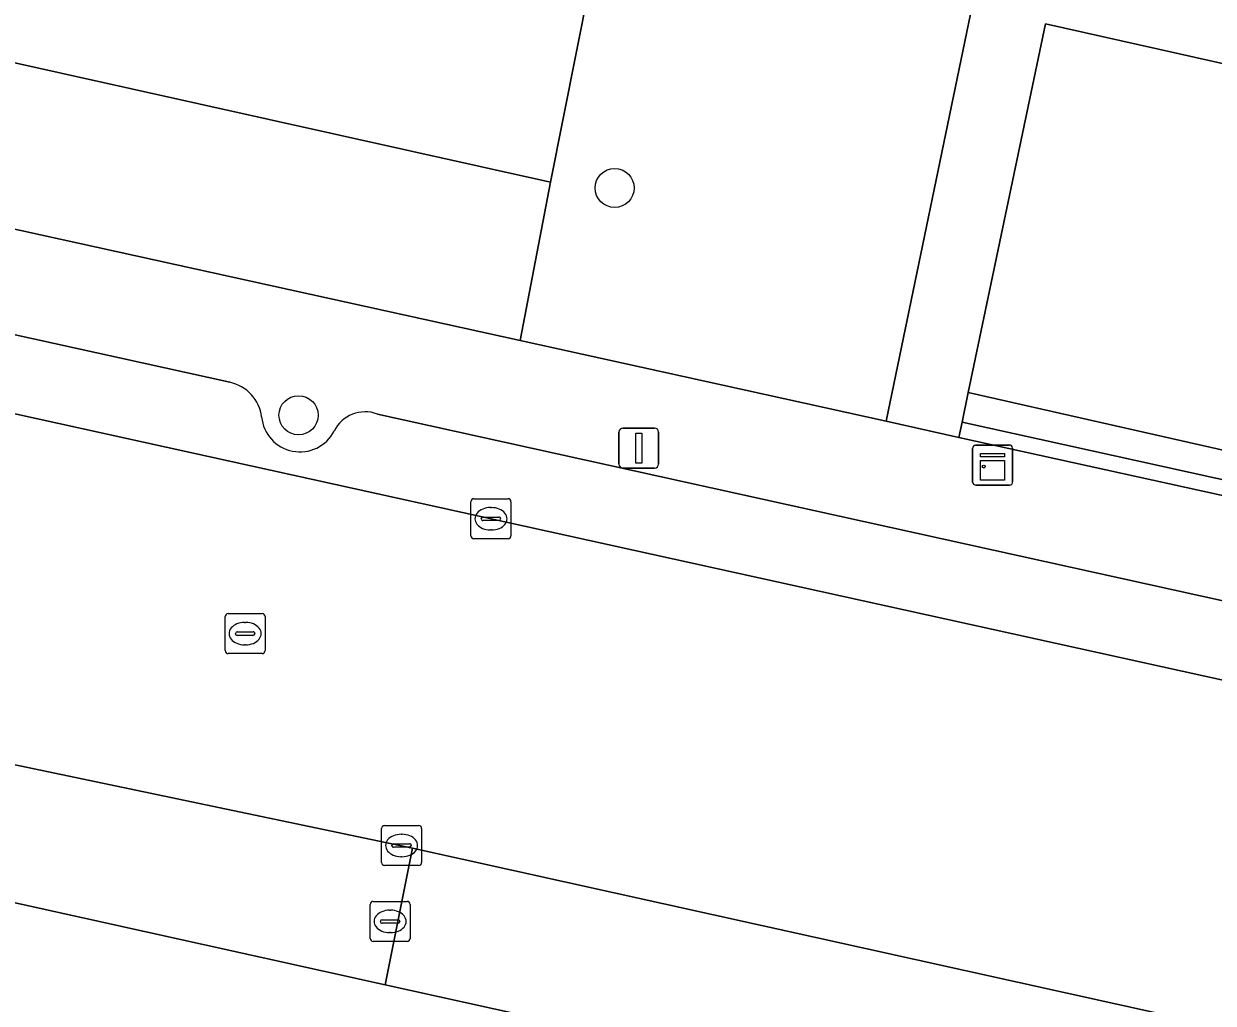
# Model space of a CAD drawing. Extents: x 162172 to 163187, y 382874 to 383685.
# Drawn here: x 162933.89 to 162963.64, y 383081.93 to 383106.42 of the extents above; entities that cross this region are included whole.
import ezdxf

# ---------------------------------------------------------------- set-up
doc = ezdxf.new("R2010")
doc.units = 0
for name, color, linetype in [('IMGEO_Boom', 7, 'Continuous'), ('IMGEO_Brandkraan', 7, 'Continuous'), ('IMGEO_Erf', 7, 'Continuous'), ('IMGEO_Groenvoorziening', 7, 'Continuous'), ('IMGEO_Haag', 7, 'Continuous'), ('IMGEO_Kast', 7, 'Continuous'), ('IMGEO_Kolk', 7, 'Continuous'), ('IMGEO_Lichtmast', 7, 'Continuous'), ('IMGEO_Parkeervlak_open', 7, 'Continuous'), ('IMGEO_Rijbaan_lokaal_open', 7, 'Continuous'), ('IMGEO_Rioolput', 7, 'Continuous'), ('IMGEO_Voetpad_open', 7, 'Continuous')]:
    doc.layers.add(name, color=color, linetype=linetype)

msp = doc.modelspace()

# ---------------------------------------------------------------- linework, layer by layer
at = {"layer": 'IMGEO_Boom'}
for centre in [(162948.67, 383102.311), (162940.763, 383096.629)]:
    msp.add_circle(centre, 0.489, dxfattribs=at)
at = {"layer": 'IMGEO_Brandkraan'}
for p, q in [((162942.553, 383083.548), (162942.553, 383084.4)), ((162942.628, 383084.474), (162943.48, 383084.474)), ((162943.554, 383084.4), (162943.554, 383083.548)), ((162942.812, 383083.968), (162942.812, 383083.98)), ((162942.855, 383084.017), (162943.253, 383084.017)), ((162943.041, 383084.254), (162943.066, 383084.254)), ((162943.296, 383083.98), (162943.296, 383083.968)), ((162943.25, 383083.931), (162942.852, 383083.931)), ((162943.064, 383083.694), (162943.039, 383083.694)), ((162943.48, 383083.474), (162942.628, 383083.474))]:
    msp.add_line(p, q, dxfattribs=at)
for points in [[(162942.553, 383083.548), (162942.553, 383084.4)], [(162942.628, 383084.474), (162943.48, 383084.474)], [(162943.554, 383084.4), (162943.554, 383083.548)], [(162943.48, 383083.474), (162942.628, 383083.474)]]:
    msp.add_lwpolyline(points, dxfattribs=at)
for centre, radius, start, end in [((162942.63, 383084.398), 0.0765, 91.552, 178.448), ((162942.63, 383084.398), 0.0765, 91.552, 178.448), ((162943.478, 383084.398), 0.0765, 1.552, 88.448), ((162943.478, 383084.398), 0.0765, 1.552, 88.448), ((162942.852, 383083.977), 0.0403, 85.8775, 175.7526), ((162943.257, 383083.979), 0.0386, 1.7309, 96.639), ((162942.849, 383083.967), 0.0366, 178.938, 274.7102), ((162943.253, 383083.974), 0.043, 264.8664, 352.4533), ((162942.63, 383083.55), 0.0765, 181.552, 268.448), ((162942.63, 383083.55), 0.0765, 181.552, 268.448), ((162943.478, 383083.55), 0.0765, 271.552, 358.448), ((162943.478, 383083.55), 0.0765, 271.552, 358.448)]:
    msp.add_arc(centre, radius, start, end, dxfattribs=at)
for centre, major_axis, ratio, start_param, end_param in [((162943.04, 383083.974), (-0.387, 0.002), 0.722429, 4.712389, 7.853982), ((162943.065, 383083.974), (-0.39, 0.002), 0.717154, 1.570796, 4.712389)]:
    msp.add_ellipse(centre, major_axis=major_axis, ratio=ratio, start_param=start_param, end_param=end_param, dxfattribs=at)
at = {"layer": 'IMGEO_Erf'}
msp.add_lwpolyline([(163102.739, 383047.263), (163100.899, 383047.662), (163090.563, 383049.905), (163088.206, 383050.416), (163083.554, 383051.437), (163068.099, 383054.827), (163062.946, 383055.966), (163057.944, 383057.071), (163048.334, 383059.191), (163036.516, 383061.806), (163026.73, 383063.968), (163002.591, 383069.27), (163000.922, 383069.638), (162977.741, 383074.752), (162971.959, 383048.605), (162942.628, 383055.325), (162944.668, 383064.642), (162947.278, 383076.561), (162948.226, 383080.889), (162947.574, 383081.031), (162947.646, 383081.347), (162942.934, 383082.386), (162889.983, 383094.114)], dxfattribs=at)
at = {"layer": 'IMGEO_Groenvoorziening'}
for points in [[(162948.359, 383108.955), (162908.002, 383117.921), (162906.739, 383111.444), (162947.066, 383102.459)], [(162906.739, 383111.444), (162905.948, 383107.39), (162946.311, 383098.498), (162947.066, 383102.459)], [(162957.621, 383106.897), (162948.359, 383108.955), (162947.066, 383102.459), (162946.311, 383098.498), (162955.465, 383096.482)], [(162967.241, 383094.994), (162969.304, 383104.205), (162959.448, 383106.413), (162957.516, 383097.194)], [(162985.927, 383090.767), (162977.349, 383092.708), (162972.998, 383093.692), (162967.241, 383094.994), (162957.516, 383097.194), (162957.361, 383096.454), (163000, 383087.049), (163005.605, 383085.809), (163013.53, 383084.051), (163013.634, 383084.501), (163005.036, 383086.445), (163000, 383087.584), (162995.53, 383088.595)], [(163013.53, 383084.051), (163005.605, 383085.809), (163000, 383087.049), (162957.361, 383096.454), (162957.281, 383096.072), (163000, 383086.678), (163013.453, 383083.72)]]:
    msp.add_lwpolyline(points, close=True, dxfattribs=at)
at = {"layer": 'IMGEO_Haag'}
for points in [[(162967.241, 383094.994), (162957.516, 383097.194), (162957.361, 383096.454), (163000, 383087.049), (163005.605, 383085.809), (163013.53, 383084.051), (163013.634, 383084.501), (163005.036, 383086.445), (163000, 383087.584), (162995.53, 383088.595), (162985.927, 383090.767), (162977.349, 383092.708), (162972.998, 383093.692)], [(163013.53, 383084.051), (163005.605, 383085.809), (163000, 383087.049), (162957.361, 383096.454), (162957.281, 383096.072), (163000, 383086.678), (163013.453, 383083.72)]]:
    msp.add_lwpolyline(points, close=True, dxfattribs=at)
at = {"layer": 'IMGEO_Kast'}
for p, q in [((162957.699, 383095.882), (162958.54, 383095.882)), ((162958.54, 383095.882), (162957.699, 383095.882)), ((162957.624, 383094.957), (162957.624, 383095.798)), ((162957.624, 383095.798), (162957.624, 383094.957)), ((162958.624, 383095.807), (162958.624, 383094.966)), ((162958.624, 383094.966), (162958.624, 383095.807)), ((162958.549, 383094.882), (162957.708, 383094.882)), ((162957.708, 383094.882), (162958.549, 383094.882))]:
    msp.add_line(p, q, dxfattribs=at)
for points in [[(162957.819, 383095.672), (162958.419, 383095.672), (162958.419, 383095.587), (162957.819, 383095.587), (162957.819, 383095.672)], [(162957.819, 383095.497), (162958.419, 383095.497), (162958.419, 383095.008), (162957.819, 383095.008), (162957.819, 383095.497)]]:
    msp.add_lwpolyline(points, dxfattribs=at)
msp.add_circle((162957.903, 383095.346), 0.0377, dxfattribs=at)
for centre, start, end in [((162957.702, 383095.804), 92.4484, 184.2845), ((162957.702, 383095.804), 92.4484, 184.2845), ((162958.546, 383095.804), 2.4484, 94.2845), ((162958.546, 383095.804), 2.4484, 94.2845), ((162957.702, 383094.96), 182.4484, 274.2845), ((162957.702, 383094.96), 182.4484, 274.2845), ((162958.546, 383094.96), 272.4484, 4.2845), ((162958.546, 383094.96), 272.4484, 4.2845)]:
    msp.add_arc(centre, 0.0779, start, end, dxfattribs=at)
at = {"layer": 'IMGEO_Kolk'}
for p, q in [((162945.076, 383093.615), (162945.076, 383094.467)), ((162945.151, 383094.541), (162946.003, 383094.541)), ((162946.077, 383094.467), (162946.077, 383093.615)), ((162945.564, 383094.321), (162945.589, 383094.321)), ((162945.335, 383094.035), (162945.335, 383094.047)), ((162945.773, 383093.998), (162945.375, 383093.998)), ((162945.378, 383094.084), (162945.776, 383094.084)), ((162945.819, 383094.047), (162945.819, 383094.035)), ((162946.003, 383093.541), (162945.151, 383093.541)), ((162945.587, 383093.761), (162945.562, 383093.761)), ((162942.915, 383086.372), (162943.767, 383086.372)), ((162942.84, 383085.446), (162942.84, 383086.298)), ((162943.328, 383086.152), (162943.353, 383086.152)), ((162943.841, 383086.298), (162943.841, 383085.446)), ((162943.099, 383085.866), (162943.099, 383085.878)), ((162943.537, 383085.829), (162943.139, 383085.829)), ((162943.142, 383085.915), (162943.54, 383085.915)), ((162943.583, 383085.878), (162943.583, 383085.866)), ((162943.351, 383085.592), (162943.326, 383085.592)), ((162943.767, 383085.372), (162942.915, 383085.372))]:
    msp.add_line(p, q, dxfattribs=at)
for points in [[(162945.076, 383093.615), (162945.076, 383094.467)], [(162945.151, 383094.541), (162946.003, 383094.541)], [(162946.077, 383094.467), (162946.077, 383093.615)], [(162946.003, 383093.541), (162945.151, 383093.541)], [(162942.915, 383086.372), (162943.767, 383086.372)], [(162942.84, 383085.446), (162942.84, 383086.298)], [(162943.841, 383086.298), (162943.841, 383085.446)], [(162943.767, 383085.372), (162942.915, 383085.372)]]:
    msp.add_lwpolyline(points, dxfattribs=at)
for centre, radius, start, end in [((162945.153, 383094.465), 0.0765, 91.552, 178.448), ((162945.153, 383094.465), 0.0765, 91.552, 178.448), ((162946.001, 383094.465), 0.0765, 1.552, 88.448), ((162946.001, 383094.465), 0.0765, 1.552, 88.448), ((162945.375, 383094.044), 0.0403, 85.8775, 175.7526), ((162945.372, 383094.034), 0.0366, 178.938, 274.7102), ((162945.776, 383094.041), 0.043, 264.8664, 352.4533), ((162945.78, 383094.046), 0.0386, 1.7309, 96.639), ((162945.153, 383093.617), 0.0765, 181.552, 268.448), ((162945.153, 383093.617), 0.0765, 181.552, 268.448), ((162946.001, 383093.617), 0.0765, 271.552, 358.448), ((162946.001, 383093.617), 0.0765, 271.552, 358.448), ((162942.917, 383086.296), 0.0765, 91.552, 178.448), ((162942.917, 383086.296), 0.0765, 91.552, 178.448), ((162943.765, 383086.296), 0.0765, 1.552, 88.448), ((162943.765, 383086.296), 0.0765, 1.552, 88.448), ((162943.139, 383085.875), 0.0403, 85.8775, 175.7526), ((162943.136, 383085.865), 0.0366, 178.938, 274.7102), ((162943.54, 383085.872), 0.043, 264.8664, 352.4533), ((162943.544, 383085.877), 0.0386, 1.7309, 96.639), ((162942.917, 383085.448), 0.0765, 181.552, 268.448), ((162942.917, 383085.448), 0.0765, 181.552, 268.448), ((162943.765, 383085.448), 0.0765, 271.552, 358.448), ((162943.765, 383085.448), 0.0765, 271.552, 358.448)]:
    msp.add_arc(centre, radius, start, end, dxfattribs=at)
for centre, major_axis, ratio, start_param, end_param in [((162945.563, 383094.041), (-0.387, 0.002), 0.722429, 4.712389, 7.853982), ((162945.588, 383094.041), (-0.39, 0.002), 0.717154, 1.570796, 4.712389), ((162943.327, 383085.872), (-0.387, 0.002), 0.722429, 4.712389, 7.853982), ((162943.352, 383085.872), (-0.39, 0.002), 0.717154, 1.570796, 4.712389)]:
    msp.add_ellipse(centre, major_axis=major_axis, ratio=ratio, start_param=start_param, end_param=end_param, dxfattribs=at)
at = {"layer": 'IMGEO_Lichtmast'}
for p, q in [((162948.779, 383095.409), (162948.779, 383096.209)), ((162948.779, 383096.209), (162948.779, 383095.409)), ((162948.879, 383096.309), (162949.669, 383096.309)), ((162949.669, 383096.309), (162948.879, 383096.309)), ((162949.769, 383096.209), (162949.769, 383095.409)), ((162949.769, 383095.409), (162949.769, 383096.209)), ((162949.669, 383095.309), (162948.879, 383095.309)), ((162948.879, 383095.309), (162949.669, 383095.309))]:
    msp.add_line(p, q, dxfattribs=at)
msp.add_lwpolyline([(162949.199, 383096.184), (162949.349, 383096.184), (162949.349, 383095.434), (162949.199, 383095.434), (162949.199, 383096.184)], dxfattribs=at)
for centre, start, end in [((162948.879, 383096.209), 90, 180), ((162948.879, 383096.209), 90, 180), ((162949.669, 383096.209), 0, 90), ((162949.669, 383096.209), 360, 90), ((162948.879, 383095.409), 180, 270), ((162948.879, 383095.409), 180, 270), ((162949.669, 383095.409), 270, 0), ((162949.669, 383095.409), 270, 0)]:
    msp.add_arc(centre, 0.1, start, end, dxfattribs=at)
at = {"layer": 'IMGEO_Parkeervlak_open'}
for points in [[(162777.11, 383131.169), (162892.326, 383105.776), (163000, 383082.046), (163013.118, 383079.154)], [(162939.044, 383097.453), (162919.789, 383101.698)], [(162967.138, 383091.275), (162942.735, 383096.658)]]:
    msp.add_lwpolyline(points, dxfattribs=at)
for centre, radius, start, end in [((162938.827, 383096.455), 1.022, 7.3928, 77.7178), ((162940.799, 383096.676), 0.963, 185.3619, 332.5414), ((162942.43, 383095.846), 0.868, 69.4227, 153.5579)]:
    msp.add_arc(centre, radius, start, end, dxfattribs=at)
at = {"layer": 'IMGEO_Rijbaan_lokaal_open'}
for points in [[(163080.79, 383065.134), (163068.711, 383065.723), (163068.825, 383068.129), (163067.058, 383068.213), (163061.853, 383068.428), (163061.041, 383068.559), (163060.169, 383068.694), (163052.628, 383070.411), (163050.878, 383070.822), (163024.93, 383076.525), (163021.318, 383077.345), (163013.684, 383079.024), (163013.118, 383079.154), (163000, 383082.046), (162892.326, 383105.776)], [(162923.801, 383089.955), (162943.612, 383085.806), (162967.521, 383080.514), (162978.531, 383078.074), (162981.3, 383077.468), (162988.164, 383075.862), (163003.235, 383072.524), (163027.464, 383067.193), (163035.8, 383065.359), (163048.436, 383062.578), (163059.491, 383060.146), (163068.103, 383058.359), (163078.69, 383056.046), (163084.272, 383054.851), (163086.106, 383054.458), (163101.354, 383051.086), (163101.592, 383051.043), (163103.004, 383059.429)]]:
    msp.add_lwpolyline(points, dxfattribs=at)
at = {"layer": 'IMGEO_Rioolput'}
for p, q in [((162938.927, 383090.743), (162938.927, 383091.595)), ((162939.002, 383091.669), (162939.854, 383091.669)), ((162939.415, 383091.449), (162939.44, 383091.449)), ((162939.928, 383091.595), (162939.928, 383090.743)), ((162939.186, 383091.163), (162939.186, 383091.175)), ((162939.624, 383091.126), (162939.226, 383091.126)), ((162939.229, 383091.212), (162939.627, 383091.212)), ((162939.67, 383091.175), (162939.67, 383091.163)), ((162939.438, 383090.889), (162939.413, 383090.889)), ((162939.854, 383090.669), (162939.002, 383090.669))]:
    msp.add_line(p, q, dxfattribs=at)
for points in [[(162938.927, 383090.743), (162938.927, 383091.595)], [(162939.002, 383091.669), (162939.854, 383091.669)], [(162939.928, 383091.595), (162939.928, 383090.743)], [(162939.854, 383090.669), (162939.002, 383090.669)]]:
    msp.add_lwpolyline(points, dxfattribs=at)
for centre, radius, start, end in [((162939.004, 383091.593), 0.0765, 91.552, 178.448), ((162939.004, 383091.593), 0.0765, 91.552, 178.448), ((162939.852, 383091.593), 0.0765, 1.552, 88.448), ((162939.852, 383091.593), 0.0765, 1.552, 88.448), ((162939.226, 383091.172), 0.0403, 85.8775, 175.7526), ((162939.223, 383091.162), 0.0366, 178.938, 274.7102), ((162939.627, 383091.169), 0.043, 264.8664, 352.4533), ((162939.631, 383091.174), 0.0386, 1.7309, 96.639), ((162939.004, 383090.745), 0.0765, 181.552, 268.448), ((162939.004, 383090.745), 0.0765, 181.552, 268.448), ((162939.852, 383090.745), 0.0765, 271.552, 358.448), ((162939.852, 383090.745), 0.0765, 271.552, 358.448)]:
    msp.add_arc(centre, radius, start, end, dxfattribs=at)
for centre, major_axis, ratio, start_param, end_param in [((162939.414, 383091.169), (-0.387, 0.002), 0.722429, 4.712389, 7.853982), ((162939.439, 383091.169), (-0.39, 0.002), 0.717154, 1.570796, 4.712389)]:
    msp.add_ellipse(centre, major_axis=major_axis, ratio=ratio, start_param=start_param, end_param=end_param, dxfattribs=at)
at = {"layer": 'IMGEO_Voetpad_open'}
for points in [[(162908.002, 383117.921), (162948.359, 383108.955), (162957.621, 383106.897), (162955.465, 383096.482), (162957.281, 383096.072), (162957.361, 383096.454), (162957.516, 383097.194), (162959.448, 383106.413), (162969.304, 383104.205), (162982.566, 383101.239), (162983.981, 383100.923), (163000, 383097.338), (163007.118, 383095.739), (163015.79, 383093.79), (163013.634, 383084.501), (163013.53, 383084.051), (163013.453, 383083.72), (163015.783, 383083.207), (163015.918, 383083.833), (163017.466, 383091.031)], [(163064.86, 383072.345), (163063.757, 383072.593), (163053.004, 383075.009), (163034.136, 383079.167), (163033.061, 383079.404), (163023.005, 383081.619), (163020.624, 383082.143), (163015.783, 383083.207), (163013.453, 383083.72), (163000, 383086.678), (162957.281, 383096.072), (162955.465, 383096.482), (162946.311, 383098.498), (162905.948, 383107.39)], [(162919.789, 383101.698), (162939.044, 383097.453)], [(162942.735, 383096.658), (162967.138, 383091.275)]]:
    msp.add_lwpolyline(points, dxfattribs=at)
for points in [[(162857.128, 383101.363), (162889.983, 383094.114), (162942.934, 383082.386), (162943.612, 383085.806), (162923.801, 383089.955), (162890.648, 383097.421), (162884.53, 383098.802), (162857.913, 383104.827)], [(162942.934, 383082.386), (162947.646, 383081.347), (162947.574, 383081.031), (162948.226, 383080.889), (162963.02, 383077.644), (162966.781, 383076.88), (162967.521, 383080.514), (162943.612, 383085.806)]]:
    msp.add_lwpolyline(points, close=True, dxfattribs=at)
for centre, radius, start, end in [((162938.827, 383096.455), 1.022, 7.3928, 77.7178), ((162940.799, 383096.676), 0.963, 185.3619, 332.5414), ((162942.43, 383095.846), 0.868, 69.4227, 153.5579)]:
    msp.add_arc(centre, radius, start, end, dxfattribs=at)

doc.saveas('drawing.dxf')
